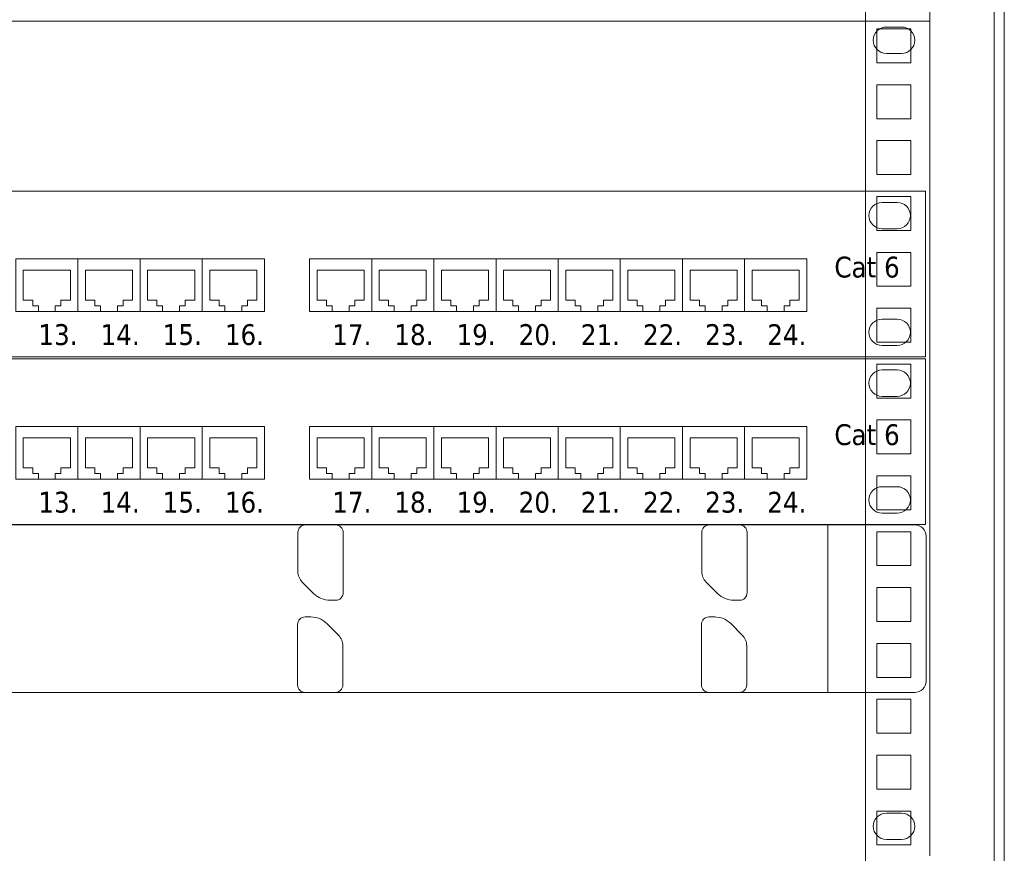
# Model space of a CAD drawing. Header units: millimetres. Extents: x 262469 to 275208, y -32539 to 9411.
# Tile 399 of 428: x 268158 to 268276, y -6681 to -6581. Entities that reach past the tile are written whole.
import ezdxf
from ezdxf.enums import TextEntityAlignment as Align

# ---------------------------------------------------------------- set-up
doc = ezdxf.new("R2010")
doc.units = ezdxf.units.MM
doc.header["$LTSCALE"] = 100
doc.layers.get('0').update_dxf_attribs({"color": 8})
doc.layers.add('$ IE_TELETECHNIKA', color=5, linetype='Continuous', lineweight=30)
doc.layers.add('MMC', color=8, linetype='Continuous', lineweight=5)
doc.styles.add('TAHOMA', font='tahoma.ttf', dxfattribs={"width": 0.85})

# ---------------------------------------------------------------- blocks, each defined once
blk = doc.blocks.new('5_8552')
at = {"color": 7, "linetype": 'Continuous', "lineweight": 0}
for p, q in [((95.1, 2), (94.3, 2)), ((94.3, 0.6), (95.1, 0.6))]:
    blk.add_line(p, q, dxfattribs=at)
for centre, start, end in [((94.3, 1.3), 90, 180), ((95.1, 1.3), 0, 90), ((94.3, 1.3), 180, 270), ((95.1, 1.3), 270, 0)]:
    blk.add_arc(centre, 0.7, start, end, dxfattribs=at)
blk = doc.blocks.new('5_8551')
blk.add_blockref('5_8552', (0, 0))
blk = doc.blocks.new('5_8554')
at = {"color": 7, "linetype": 'Continuous', "lineweight": 0}
for p, q in [((94.3, 8.2), (95.1, 8.2)), ((95.1, 6.8), (94.3, 6.8))]:
    blk.add_line(p, q, dxfattribs=at)
for centre, start, end in [((94.3, 7.5), 90, 180), ((95.1, 7.5), 0, 90), ((94.3, 7.5), 180, 270), ((95.1, 7.5), 270, 0)]:
    blk.add_arc(centre, 0.7, start, end, dxfattribs=at)
blk = doc.blocks.new('5_8553')
blk.add_blockref('5_8554', (0, 0))
blk = doc.blocks.new('5_8556')
at = {"color": 7, "linetype": 'Continuous', "lineweight": 0}
for p, q in [((0, 8.8), (96.6, 8.8)), ((96.6, 8.8), (96.6, 0)), ((96.6, 0), (0, 0))]:
    blk.add_line(p, q, dxfattribs=at)
blk = doc.blocks.new('5_8555')
blk.add_blockref('5_8556', (0, 0))
blk = doc.blocks.new('5_8558')
at = {"color": 7, "linetype": 'Continuous', "lineweight": 0}
for p, q in [((87.4, 3), (87.4, 4.6)), ((87.4, 4.6), (89.9, 4.6)), ((89.9, 4.6), (89.9, 3)), ((87.9, 3), (87.4, 3)), ((87.9, 2.7), (87.9, 3)), ((88.2, 2.7), (87.9, 2.7)), ((88.2, 2.4), (88.2, 2.7)), ((89.4, 2.7), (89.1, 2.7)), ((89.1, 2.7), (89.1, 2.4)), ((89.9, 3), (89.4, 3)), ((89.4, 3), (89.4, 2.7)), ((89.1, 2.4), (88.2, 2.4))]:
    blk.add_line(p, q, dxfattribs=at)
blk = doc.blocks.new('5_8557')
blk.add_blockref('5_8558', (0, 0))
blk = doc.blocks.new('5_8560')
at = {"color": 7, "linetype": 'Continuous', "lineweight": 0}
for p, q in [((87, 2.6), (87, 5.2)), ((87, 5.2), (88.65, 5.2)), ((88.65, 5.2), (90.3, 5.2)), ((90.3, 5.2), (90.3, 2.4)), ((87, 2.4), (87, 2.6)), ((90.3, 2.4), (87, 2.4))]:
    blk.add_line(p, q, dxfattribs=at)
blk = doc.blocks.new('5_8559')
blk.add_blockref('5_8560', (0, 0))
blk = doc.blocks.new('5_8562')
at = {"color": 7, "linetype": 'Continuous', "lineweight": 0}
for p, q in [((84.1, 3), (84.1, 4.6)), ((84.1, 4.6), (86.6, 4.6)), ((86.6, 4.6), (86.6, 3)), ((84.6, 3), (84.1, 3)), ((84.6, 2.7), (84.6, 3)), ((84.9, 2.7), (84.6, 2.7)), ((84.9, 2.4), (84.9, 2.7)), ((86.1, 2.7), (85.8, 2.7)), ((85.8, 2.7), (85.8, 2.4)), ((86.6, 3), (86.1, 3)), ((86.1, 3), (86.1, 2.7)), ((85.8, 2.4), (84.9, 2.4))]:
    blk.add_line(p, q, dxfattribs=at)
blk = doc.blocks.new('5_8561')
blk.add_blockref('5_8562', (0, 0))
blk = doc.blocks.new('5_8564')
at = {"color": 7, "linetype": 'Continuous', "lineweight": 0}
for p, q in [((83.7, 2.6), (83.7, 5.2)), ((83.7, 5.2), (85.35, 5.2)), ((85.35, 5.2), (87, 5.2)), ((87, 5.2), (87, 2.4)), ((83.7, 2.4), (83.7, 2.6)), ((87, 2.4), (83.7, 2.4))]:
    blk.add_line(p, q, dxfattribs=at)
blk = doc.blocks.new('5_8563')
blk.add_blockref('5_8564', (0, 0))
blk = doc.blocks.new('5_8566')
at = {"color": 7, "linetype": 'Continuous', "lineweight": 0}
for p, q in [((80.8, 3), (80.8, 4.6)), ((80.8, 4.6), (83.3, 4.6)), ((83.3, 4.6), (83.3, 3)), ((81.3, 3), (80.8, 3)), ((81.3, 2.7), (81.3, 3)), ((81.6, 2.7), (81.3, 2.7)), ((81.6, 2.4), (81.6, 2.7)), ((82.8, 2.7), (82.5, 2.7)), ((82.5, 2.7), (82.5, 2.4)), ((83.3, 3), (82.8, 3)), ((82.8, 3), (82.8, 2.7)), ((82.5, 2.4), (81.6, 2.4))]:
    blk.add_line(p, q, dxfattribs=at)
blk = doc.blocks.new('5_8565')
blk.add_blockref('5_8566', (0, 0))
blk = doc.blocks.new('5_8568')
at = {"color": 7, "linetype": 'Continuous', "lineweight": 0}
for p, q in [((80.4, 2.6), (80.4, 5.2)), ((80.4, 5.2), (82.05, 5.2)), ((82.05, 5.2), (83.7, 5.2)), ((83.7, 5.2), (83.7, 2.4)), ((80.4, 2.4), (80.4, 2.6)), ((83.7, 2.4), (80.4, 2.4))]:
    blk.add_line(p, q, dxfattribs=at)
blk = doc.blocks.new('5_8567')
blk.add_blockref('5_8568', (0, 0))
blk = doc.blocks.new('5_8570')
at = {"color": 7, "linetype": 'Continuous', "lineweight": 0}
for p, q in [((77.5, 3), (77.5, 4.6)), ((77.5, 4.6), (80, 4.6)), ((80, 4.6), (80, 3)), ((78, 3), (77.5, 3)), ((78, 2.7), (78, 3)), ((78.3, 2.7), (78, 2.7)), ((78.3, 2.4), (78.3, 2.7)), ((79.5, 2.7), (79.2, 2.7)), ((79.2, 2.7), (79.2, 2.4)), ((80, 3), (79.5, 3)), ((79.5, 3), (79.5, 2.7)), ((79.2, 2.4), (78.3, 2.4))]:
    blk.add_line(p, q, dxfattribs=at)
blk = doc.blocks.new('5_8569')
blk.add_blockref('5_8570', (0, 0))
blk = doc.blocks.new('5_8572')
at = {"color": 7, "linetype": 'Continuous', "lineweight": 0}
for p, q in [((77.1, 2.6), (77.1, 5.2)), ((77.1, 5.2), (78.75, 5.2)), ((78.75, 5.2), (80.4, 5.2)), ((80.4, 5.2), (80.4, 2.4)), ((77.1, 2.4), (77.1, 2.6)), ((80.4, 2.4), (77.1, 2.4))]:
    blk.add_line(p, q, dxfattribs=at)
blk = doc.blocks.new('5_8571')
blk.add_blockref('5_8572', (0, 0))
blk = doc.blocks.new('5_8574')
at = {"color": 7, "linetype": 'Continuous', "lineweight": 0}
for p, q in [((74.2, 3), (74.2, 4.6)), ((74.2, 4.6), (76.7, 4.6)), ((76.7, 4.6), (76.7, 3)), ((74.7, 3), (74.2, 3)), ((74.7, 2.7), (74.7, 3)), ((75, 2.7), (74.7, 2.7)), ((75, 2.4), (75, 2.7)), ((76.2, 2.7), (75.9, 2.7)), ((75.9, 2.7), (75.9, 2.4)), ((76.7, 3), (76.2, 3)), ((76.2, 3), (76.2, 2.7)), ((75.9, 2.4), (75, 2.4))]:
    blk.add_line(p, q, dxfattribs=at)
blk = doc.blocks.new('5_8573')
blk.add_blockref('5_8574', (0, 0))
blk = doc.blocks.new('5_8576')
at = {"color": 7, "linetype": 'Continuous', "lineweight": 0}
for p, q in [((73.8, 2.6), (73.8, 5.2)), ((73.8, 5.2), (75.45, 5.2)), ((75.45, 5.2), (77.1, 5.2)), ((77.1, 5.2), (77.1, 2.4)), ((73.8, 2.4), (73.8, 2.6)), ((77.1, 2.4), (73.8, 2.4))]:
    blk.add_line(p, q, dxfattribs=at)
blk = doc.blocks.new('5_8575')
blk.add_blockref('5_8576', (0, 0))
blk = doc.blocks.new('5_8578')
at = {"color": 7, "linetype": 'Continuous', "lineweight": 0}
for p, q in [((70.9, 3), (70.9, 4.6)), ((70.9, 4.6), (73.4, 4.6)), ((73.4, 4.6), (73.4, 3)), ((71.4, 3), (70.9, 3)), ((71.4, 2.7), (71.4, 3)), ((71.7, 2.7), (71.4, 2.7)), ((71.7, 2.4), (71.7, 2.7)), ((72.9, 2.7), (72.6, 2.7)), ((72.6, 2.7), (72.6, 2.4)), ((73.4, 3), (72.9, 3)), ((72.9, 3), (72.9, 2.7)), ((72.6, 2.4), (71.7, 2.4))]:
    blk.add_line(p, q, dxfattribs=at)
blk = doc.blocks.new('5_8577')
blk.add_blockref('5_8578', (0, 0))
blk = doc.blocks.new('5_8580')
at = {"color": 7, "linetype": 'Continuous', "lineweight": 0}
for p, q in [((70.5, 2.6), (70.5, 5.2)), ((70.5, 5.2), (72.15, 5.2)), ((72.15, 5.2), (73.8, 5.2)), ((73.8, 5.2), (73.8, 2.4)), ((70.5, 2.4), (70.5, 2.6)), ((73.8, 2.4), (70.5, 2.4))]:
    blk.add_line(p, q, dxfattribs=at)
blk = doc.blocks.new('5_8579')
blk.add_blockref('5_8580', (0, 0))
blk = doc.blocks.new('5_8582')
at = {"color": 7, "linetype": 'Continuous', "lineweight": 0}
for p, q in [((67.6, 3), (67.6, 4.6)), ((67.6, 4.6), (70.1, 4.6)), ((70.1, 4.6), (70.1, 3)), ((68.1, 3), (67.6, 3)), ((68.1, 2.7), (68.1, 3)), ((68.4, 2.7), (68.1, 2.7)), ((68.4, 2.4), (68.4, 2.7)), ((69.6, 2.7), (69.3, 2.7)), ((69.3, 2.7), (69.3, 2.4)), ((70.1, 3), (69.6, 3)), ((69.6, 3), (69.6, 2.7)), ((69.3, 2.4), (68.4, 2.4))]:
    blk.add_line(p, q, dxfattribs=at)
blk = doc.blocks.new('5_8581')
blk.add_blockref('5_8582', (0, 0))
blk = doc.blocks.new('5_8584')
at = {"color": 7, "linetype": 'Continuous', "lineweight": 0}
for p, q in [((67.2, 2.6), (67.2, 5.2)), ((67.2, 5.2), (68.85, 5.2)), ((68.85, 5.2), (70.5, 5.2)), ((70.5, 5.2), (70.5, 2.4)), ((67.2, 2.4), (67.2, 2.6)), ((70.5, 2.4), (67.2, 2.4))]:
    blk.add_line(p, q, dxfattribs=at)
blk = doc.blocks.new('5_8583')
blk.add_blockref('5_8584', (0, 0))
blk = doc.blocks.new('5_8586')
at = {"color": 7, "linetype": 'Continuous', "lineweight": 0}
for p, q in [((64.3, 3), (64.3, 4.6)), ((64.3, 4.6), (66.8, 4.6)), ((66.8, 4.6), (66.8, 3)), ((64.8, 3), (64.3, 3)), ((64.8, 2.7), (64.8, 3)), ((65.1, 2.7), (64.8, 2.7)), ((65.1, 2.4), (65.1, 2.7)), ((66.3, 2.7), (66, 2.7)), ((66, 2.7), (66, 2.4)), ((66.8, 3), (66.3, 3)), ((66.3, 3), (66.3, 2.7)), ((66, 2.4), (65.1, 2.4))]:
    blk.add_line(p, q, dxfattribs=at)
blk = doc.blocks.new('5_8585')
blk.add_blockref('5_8586', (0, 0))
blk = doc.blocks.new('5_8588')
at = {"color": 7, "linetype": 'Continuous', "lineweight": 0}
for p, q in [((63.9, 2.6), (63.9, 5.2)), ((63.9, 5.2), (65.55, 5.2)), ((65.55, 5.2), (67.2, 5.2)), ((67.2, 5.2), (67.2, 2.4)), ((63.9, 2.4), (63.9, 2.6)), ((67.2, 2.4), (63.9, 2.4))]:
    blk.add_line(p, q, dxfattribs=at)
blk = doc.blocks.new('5_8587')
blk.add_blockref('5_8588', (0, 0))
blk = doc.blocks.new('5_8590')
at = {"color": 7, "linetype": 'Continuous', "lineweight": 0}
for p, q in [((58.6, 3), (58.6, 4.6)), ((58.6, 4.6), (61.1, 4.6)), ((61.1, 4.6), (61.1, 3)), ((59.1, 3), (58.6, 3)), ((59.1, 2.7), (59.1, 3)), ((59.4, 2.7), (59.1, 2.7)), ((59.4, 2.4), (59.4, 2.7)), ((60.6, 2.7), (60.3, 2.7)), ((60.3, 2.7), (60.3, 2.4)), ((61.1, 3), (60.6, 3)), ((60.6, 3), (60.6, 2.7)), ((60.3, 2.4), (59.4, 2.4))]:
    blk.add_line(p, q, dxfattribs=at)
blk = doc.blocks.new('5_8589')
blk.add_blockref('5_8590', (0, 0))
blk = doc.blocks.new('5_8592')
at = {"color": 7, "linetype": 'Continuous', "lineweight": 0}
for p, q in [((58.2, 2.6), (58.2, 5.2)), ((58.2, 5.2), (59.85, 5.2)), ((59.85, 5.2), (61.5, 5.2)), ((61.5, 5.2), (61.5, 2.4)), ((58.2, 2.4), (58.2, 2.6)), ((61.5, 2.4), (58.2, 2.4))]:
    blk.add_line(p, q, dxfattribs=at)
blk = doc.blocks.new('5_8591')
blk.add_blockref('5_8592', (0, 0))
blk = doc.blocks.new('5_8594')
at = {"color": 7, "linetype": 'Continuous', "lineweight": 0}
for p, q in [((55.3, 3), (55.3, 4.6)), ((55.3, 4.6), (57.8, 4.6)), ((57.8, 4.6), (57.8, 3)), ((55.8, 3), (55.3, 3)), ((55.8, 2.7), (55.8, 3)), ((56.1, 2.7), (55.8, 2.7)), ((56.1, 2.4), (56.1, 2.7)), ((57.3, 2.7), (57, 2.7)), ((57, 2.7), (57, 2.4)), ((57.8, 3), (57.3, 3)), ((57.3, 3), (57.3, 2.7)), ((57, 2.4), (56.1, 2.4))]:
    blk.add_line(p, q, dxfattribs=at)
blk = doc.blocks.new('5_8593')
blk.add_blockref('5_8594', (0, 0))
blk = doc.blocks.new('5_8596')
at = {"color": 7, "linetype": 'Continuous', "lineweight": 0}
for p, q in [((54.9, 2.6), (54.9, 5.2)), ((54.9, 5.2), (56.55, 5.2)), ((56.55, 5.2), (58.2, 5.2)), ((58.2, 5.2), (58.2, 2.4)), ((54.9, 2.4), (54.9, 2.6)), ((58.2, 2.4), (54.9, 2.4))]:
    blk.add_line(p, q, dxfattribs=at)
blk = doc.blocks.new('5_8595')
blk.add_blockref('5_8596', (0, 0))
blk = doc.blocks.new('5_8598')
at = {"color": 7, "linetype": 'Continuous', "lineweight": 0}
for p, q in [((52, 3), (52, 4.6)), ((52, 4.6), (54.5, 4.6)), ((54.5, 4.6), (54.5, 3)), ((52.5, 3), (52, 3)), ((52.5, 2.7), (52.5, 3)), ((52.8, 2.7), (52.5, 2.7)), ((52.8, 2.4), (52.8, 2.7)), ((54, 2.7), (53.7, 2.7)), ((53.7, 2.7), (53.7, 2.4)), ((54.5, 3), (54, 3)), ((54, 3), (54, 2.7)), ((53.7, 2.4), (52.8, 2.4))]:
    blk.add_line(p, q, dxfattribs=at)
blk = doc.blocks.new('5_8597')
blk.add_blockref('5_8598', (0, 0))
blk = doc.blocks.new('5_8600')
at = {"color": 7, "linetype": 'Continuous', "lineweight": 0}
for p, q in [((51.6, 2.6), (51.6, 5.2)), ((51.6, 5.2), (53.25, 5.2)), ((53.25, 5.2), (54.9, 5.2)), ((54.9, 5.2), (54.9, 2.4)), ((51.6, 2.4), (51.6, 2.6)), ((54.9, 2.4), (51.6, 2.4))]:
    blk.add_line(p, q, dxfattribs=at)
blk = doc.blocks.new('5_8599')
blk.add_blockref('5_8600', (0, 0))
blk = doc.blocks.new('5_8602')
at = {"color": 7, "linetype": 'Continuous', "lineweight": 0}
for p, q in [((48.7, 3), (48.7, 4.6)), ((48.7, 4.6), (51.2, 4.6)), ((51.2, 4.6), (51.2, 3)), ((49.2, 3), (48.7, 3)), ((49.2, 2.7), (49.2, 3)), ((49.5, 2.7), (49.2, 2.7)), ((49.5, 2.4), (49.5, 2.7)), ((50.7, 2.7), (50.4, 2.7)), ((50.4, 2.7), (50.4, 2.4)), ((51.2, 3), (50.7, 3)), ((50.7, 3), (50.7, 2.7)), ((50.4, 2.4), (49.5, 2.4))]:
    blk.add_line(p, q, dxfattribs=at)
blk = doc.blocks.new('5_8601')
blk.add_blockref('5_8602', (0, 0))
blk = doc.blocks.new('5_8604')
at = {"color": 7, "linetype": 'Continuous', "lineweight": 0}
for p, q in [((48.3, 2.6), (48.3, 5.2)), ((48.3, 5.2), (49.95, 5.2)), ((49.95, 5.2), (51.6, 5.2)), ((51.6, 5.2), (51.6, 2.4)), ((48.3, 2.4), (48.3, 2.6)), ((51.6, 2.4), (48.3, 2.4))]:
    blk.add_line(p, q, dxfattribs=at)
blk = doc.blocks.new('5_8603')
blk.add_blockref('5_8604', (0, 0))
blk = doc.blocks.new('5_8546')
for name in ['5_8555', '5_8553', '5_8603', '5_8599', '5_8595', '5_8591', '5_8587', '5_8583', '5_8579', '5_8575', '5_8571', '5_8567', '5_8563', '5_8559', '5_8601', '5_8597', '5_8593', '5_8589', '5_8585', '5_8581', '5_8577', '5_8573', '5_8569', '5_8565', '5_8561', '5_8557', '5_8551']:
    blk.add_blockref(name, (0, 0))
at = {"color": 7, "style": 'TAHOMA'}
for s, p in [('Cat 6', (91.764, 5.319)), ('13.', (49.504, 1.733)), ('14.', (52.804, 1.729)), ('15.', (56.104, 1.733)), ('16.', (59.404, 1.733)), ('17.', (65.104, 1.729)), ('18.', (68.404, 1.733)), ('19.', (71.704, 1.733)), ('20.', (75.004, 1.733)), ('21.', (78.304, 1.729)), ('22.', (81.604, 1.729)), ('23.', (84.904, 1.733)), ('24.', (88.204, 1.729))]:
    blk.add_text(s, height=1.1074, dxfattribs=at).set_placement(p, align=Align.TOP_LEFT)
blk = doc.blocks.new('5_8714')
at = {"layer": 'MMC', "color": 7, "linetype": 'Continuous', "lineweight": 5}
for p, q in [((6.5119, 0.888), (6.3519, 0.888)), ((6.3119, 0.848), (6.3119, 0.6411)), ((6.5519, 0.528), (6.5519, 0.848)), ((6.3353, 0.5846), (6.3968, 0.5231)), ((6.4816, 0.488), (6.5119, 0.488))]:
    blk.add_line(p, q, dxfattribs=at)
for centre, radius, start, end in [((6.3519, 0.848), 0.04, 90, 180), ((6.5119, 0.848), 0.04, 0, 90), ((6.3919, 0.6411), 0.08, 180, 225), ((6.4816, 0.608), 0.12, 225, 270), ((6.5119, 0.528), 0.04, 270, 0)]:
    blk.add_arc(centre, radius, start, end, dxfattribs=at)
blk = doc.blocks.new('5_8713')
blk.add_blockref('5_8714', (0, 0))
blk = doc.blocks.new('5_8716')
at = {"layer": 'MMC', "color": 7, "linetype": 'Continuous', "lineweight": 5}
for p, q in [((6.3803, 0.4), (6.35, 0.4)), ((6.31, 0.36), (6.31, 0.04)), ((6.5266, 0.3034), (6.4651, 0.3649)), ((6.55, 0.04), (6.55, 0.2469)), ((6.35, 0), (6.51, 0))]:
    blk.add_line(p, q, dxfattribs=at)
for centre, radius, start, end in [((6.35, 0.36), 0.04, 90, 180), ((6.3803, 0.28), 0.12, 45, 90), ((6.47, 0.2469), 0.08, 0, 45), ((6.35, 0.04), 0.04, 180, 270), ((6.51, 0.04), 0.04, 270, 0)]:
    blk.add_arc(centre, radius, start, end, dxfattribs=at)
blk = doc.blocks.new('5_8715')
blk.add_blockref('5_8716', (0, 0))
blk = doc.blocks.new('5_8718')
at = {"layer": 'MMC', "color": 7, "linetype": 'Continuous', "lineweight": 5}
for p, q in [((8.6519, 0.888), (8.4919, 0.888)), ((8.4519, 0.848), (8.4519, 0.6411)), ((8.6919, 0.528), (8.6919, 0.848)), ((8.4753, 0.5846), (8.5368, 0.5231)), ((8.6216, 0.488), (8.6519, 0.488))]:
    blk.add_line(p, q, dxfattribs=at)
for centre, radius, start, end in [((8.4919, 0.848), 0.04, 90, 180), ((8.6519, 0.848), 0.04, 0, 90), ((8.5319, 0.6411), 0.08, 180, 225), ((8.6216, 0.608), 0.12, 225, 270), ((8.6519, 0.528), 0.04, 270, 0)]:
    blk.add_arc(centre, radius, start, end, dxfattribs=at)
blk = doc.blocks.new('5_8717')
blk.add_blockref('5_8718', (0, 0))
blk = doc.blocks.new('5_8720')
at = {"layer": 'MMC', "color": 7, "linetype": 'Continuous', "lineweight": 5}
for p, q in [((8.5203, 0.4), (8.49, 0.4)), ((8.45, 0.36), (8.45, 0.04)), ((8.6666, 0.3034), (8.6051, 0.3649)), ((8.69, 0.04), (8.69, 0.2469)), ((8.49, 0), (8.65, 0))]:
    blk.add_line(p, q, dxfattribs=at)
for centre, radius, start, end in [((8.49, 0.36), 0.04, 90, 180), ((8.5203, 0.28), 0.12, 45, 90), ((8.61, 0.2469), 0.08, 0, 45), ((8.49, 0.04), 0.04, 180, 270), ((8.65, 0.04), 0.04, 270, 0)]:
    blk.add_arc(centre, radius, start, end, dxfattribs=at)
blk = doc.blocks.new('5_8719')
blk.add_blockref('5_8720', (0, 0))
blk = doc.blocks.new('5_8730')
at = {"layer": 'MMC', "color": 7, "linetype": 'Continuous', "lineweight": 5}
for p, q in [((9.12, 0.888), (0.52, 0.888)), ((9.12, 0), (9.12, 0.888)), ((0.52, 0), (9.12, 0))]:
    blk.add_line(p, q, dxfattribs=at)
blk = doc.blocks.new('5_8729')
blk.add_blockref('5_8730', (0, 0))
blk = doc.blocks.new('5_8732')
at = {"layer": 'MMC', "color": 7, "linetype": 'Continuous', "lineweight": 5}
for p, q in [((9.12, 0), (9.12, 0.888)), ((9.12, 0.888), (9.58, 0.888)), ((9.64, 0.828), (9.64, 0.06)), ((9.58, 0), (9.12, 0))]:
    blk.add_line(p, q, dxfattribs=at)
for centre, start, end in [((9.58, 0.828), 0, 90), ((9.58, 0.06), 270, 0)]:
    blk.add_arc(centre, 0.06, start, end, dxfattribs=at)
blk = doc.blocks.new('5_8731')
blk.add_blockref('5_8732', (0, 0))
blk = doc.blocks.new('5_8712')
for name in ['5_8729', '5_8713', '5_8717', '5_8731', '5_8715', '5_8719']:
    blk.add_blockref(name, (0, 0))
blk = doc.blocks.new('5_8814')
at = {"layer": 'MMC', "color": 7, "linetype": 'Continuous', "lineweight": 5}
for p, q in [((1031.61, -305.531), (1031.61, -303.292)), ((1031.61, -303.292), (1033.85, -303.292)), ((1033.85, -303.292), (1033.85, -305.531)), ((1033.85, -305.531), (1031.61, -305.531))]:
    blk.add_line(p, q, dxfattribs=at)
blk = doc.blocks.new('5_27323')
blk.add_blockref('5_8814', (0, 0))
blk = doc.blocks.new('5_8816')
at = {"layer": 'MMC', "color": 7, "linetype": 'Continuous', "lineweight": 5}
for p, q in [((1031.61, -309.214), (1031.61, -306.975)), ((1031.61, -306.975), (1033.85, -306.975)), ((1033.85, -306.975), (1033.85, -309.214)), ((1033.85, -309.214), (1031.61, -309.214))]:
    blk.add_line(p, q, dxfattribs=at)
blk = doc.blocks.new('5_27324')
blk.add_blockref('5_8816', (0, 0))
blk = doc.blocks.new('5_8818')
at = {"layer": 'MMC', "color": 7, "linetype": 'Continuous', "lineweight": 5}
for p, q in [((1031.61, -312.897), (1031.61, -310.657)), ((1031.61, -310.657), (1033.85, -310.657)), ((1033.85, -310.657), (1033.85, -312.897)), ((1033.85, -312.897), (1031.61, -312.897))]:
    blk.add_line(p, q, dxfattribs=at)
blk = doc.blocks.new('5_27325')
blk.add_blockref('5_8818', (0, 0))
blk = doc.blocks.new('5_8826')
at = {"layer": 'MMC', "color": 7, "linetype": 'Continuous', "lineweight": 5}
for p, q in [((1031.61, -294.483), (1031.61, -292.244)), ((1031.61, -292.244), (1033.85, -292.244)), ((1033.85, -292.244), (1033.85, -294.483)), ((1033.85, -294.483), (1031.61, -294.483))]:
    blk.add_line(p, q, dxfattribs=at)
blk = doc.blocks.new('5_27329')
blk.add_blockref('5_8826', (0, 0))
blk = doc.blocks.new('5_8828')
at = {"layer": 'MMC', "color": 7, "linetype": 'Continuous', "lineweight": 5}
for p, q in [((1031.61, -298.166), (1031.61, -295.926)), ((1031.61, -295.926), (1033.85, -295.926)), ((1033.85, -295.926), (1033.85, -298.166)), ((1033.85, -298.166), (1031.61, -298.166))]:
    blk.add_line(p, q, dxfattribs=at)
blk = doc.blocks.new('5_27330')
blk.add_blockref('5_8828', (0, 0))
blk = doc.blocks.new('5_8830')
at = {"layer": 'MMC', "color": 7, "linetype": 'Continuous', "lineweight": 5}
for p, q in [((1031.61, -301.849), (1031.61, -299.609)), ((1031.61, -299.609), (1033.85, -299.609)), ((1033.85, -299.609), (1033.85, -301.849)), ((1033.85, -301.849), (1031.61, -301.849))]:
    blk.add_line(p, q, dxfattribs=at)
blk = doc.blocks.new('5_27331')
blk.add_blockref('5_8830', (0, 0))
blk = doc.blocks.new('5_8838')
at = {"layer": 'MMC', "color": 7, "linetype": 'Continuous', "lineweight": 5}
for p, q in [((1031.61, -283.435), (1031.61, -281.196)), ((1031.61, -281.196), (1033.85, -281.196)), ((1033.85, -281.196), (1033.85, -283.435)), ((1033.85, -283.435), (1031.61, -283.435))]:
    blk.add_line(p, q, dxfattribs=at)
blk = doc.blocks.new('5_27335')
blk.add_blockref('5_8838', (0, 0))
blk = doc.blocks.new('5_8840')
at = {"layer": 'MMC', "color": 7, "linetype": 'Continuous', "lineweight": 5}
for p, q in [((1031.61, -287.118), (1031.61, -284.878)), ((1031.61, -284.878), (1033.85, -284.878)), ((1033.85, -284.878), (1033.85, -287.118)), ((1033.85, -287.118), (1031.61, -287.118))]:
    blk.add_line(p, q, dxfattribs=at)
blk = doc.blocks.new('5_27336')
blk.add_blockref('5_8840', (0, 0))
blk = doc.blocks.new('5_8842')
at = {"layer": 'MMC', "color": 7, "linetype": 'Continuous', "lineweight": 5}
for p, q in [((1031.61, -290.801), (1031.61, -288.561)), ((1031.61, -288.561), (1033.85, -288.561)), ((1033.85, -288.561), (1033.85, -290.801)), ((1033.85, -290.801), (1031.61, -290.801))]:
    blk.add_line(p, q, dxfattribs=at)
blk = doc.blocks.new('5_27337')
blk.add_blockref('5_8842', (0, 0))
blk = doc.blocks.new('5_8850')
at = {"layer": 'MMC', "color": 7, "linetype": 'Continuous', "lineweight": 5}
for p, q in [((1031.61, -272.387), (1031.61, -270.148)), ((1031.61, -270.148), (1033.85, -270.148)), ((1033.85, -270.148), (1033.85, -272.387)), ((1033.85, -272.387), (1031.61, -272.387))]:
    blk.add_line(p, q, dxfattribs=at)
blk = doc.blocks.new('5_27341')
blk.add_blockref('5_8850', (0, 0))
blk = doc.blocks.new('5_8852')
at = {"layer": 'MMC', "color": 7, "linetype": 'Continuous', "lineweight": 5}
for p, q in [((1031.61, -276.07), (1031.61, -273.83)), ((1031.61, -273.83), (1033.85, -273.83)), ((1033.85, -273.83), (1033.85, -276.07)), ((1033.85, -276.07), (1031.61, -276.07))]:
    blk.add_line(p, q, dxfattribs=at)
blk = doc.blocks.new('5_27342')
blk.add_blockref('5_8852', (0, 0))
blk = doc.blocks.new('5_8854')
at = {"layer": 'MMC', "color": 7, "linetype": 'Continuous', "lineweight": 5}
for p, q in [((1031.61, -279.752), (1031.61, -277.513)), ((1031.61, -277.513), (1033.85, -277.513)), ((1033.85, -277.513), (1033.85, -279.752)), ((1033.85, -279.752), (1031.61, -279.752))]:
    blk.add_line(p, q, dxfattribs=at)
blk = doc.blocks.new('5_27343')
blk.add_blockref('5_8854', (0, 0))
blk = doc.blocks.new('5_8862')
at = {"layer": 'MMC', "color": 7, "linetype": 'Continuous', "lineweight": 5}
for p, q in [((1031.61, -261.339), (1031.61, -259.099)), ((1031.61, -259.099), (1033.85, -259.099)), ((1033.85, -259.099), (1033.85, -261.339)), ((1033.85, -261.339), (1031.61, -261.339))]:
    blk.add_line(p, q, dxfattribs=at)
blk = doc.blocks.new('5_27347')
blk.add_blockref('5_8862', (0, 0))
blk = doc.blocks.new('5_8864')
at = {"layer": 'MMC', "color": 7, "linetype": 'Continuous', "lineweight": 5}
for p, q in [((1031.61, -265.022), (1031.61, -262.782)), ((1031.61, -262.782), (1033.85, -262.782)), ((1033.85, -262.782), (1033.85, -265.022)), ((1033.85, -265.022), (1031.61, -265.022))]:
    blk.add_line(p, q, dxfattribs=at)
blk = doc.blocks.new('5_27348')
blk.add_blockref('5_8864', (0, 0))
blk = doc.blocks.new('5_8866')
at = {"layer": 'MMC', "color": 7, "linetype": 'Continuous', "lineweight": 5}
for p, q in [((1031.61, -268.704), (1031.61, -266.465)), ((1031.61, -266.465), (1033.85, -266.465)), ((1033.85, -266.465), (1033.85, -268.704)), ((1033.85, -268.704), (1031.61, -268.704))]:
    blk.add_line(p, q, dxfattribs=at)
blk = doc.blocks.new('5_27349')
blk.add_blockref('5_8866', (0, 0))
blk = doc.blocks.new('5_8934')
at = {"layer": 'MMC', "color": 7, "linetype": 'Continuous', "lineweight": 5}
for p, q in [((1031.61, -261.339), (1031.61, -259.099)), ((1031.61, -259.099), (1033.85, -259.099)), ((1033.85, -259.099), (1033.85, -261.339)), ((1033.85, -261.339), (1031.61, -261.339))]:
    blk.add_line(p, q, dxfattribs=at)
blk = doc.blocks.new('5_27383')
blk.add_blockref('5_8934', (0, 0))
blk = doc.blocks.new('5_8936')
at = {"layer": 'MMC', "color": 7, "linetype": 'Continuous', "lineweight": 5}
for p, q in [((1031.61, -265.022), (1031.61, -262.782)), ((1031.61, -262.782), (1033.85, -262.782)), ((1033.85, -262.782), (1033.85, -265.022)), ((1033.85, -265.022), (1031.61, -265.022))]:
    blk.add_line(p, q, dxfattribs=at)
blk = doc.blocks.new('5_27384')
blk.add_blockref('5_8936', (0, 0))
blk = doc.blocks.new('5_8938')
at = {"layer": 'MMC', "color": 7, "linetype": 'Continuous', "lineweight": 5}
for p, q in [((1031.61, -268.704), (1031.61, -266.465)), ((1031.61, -266.465), (1033.85, -266.465)), ((1033.85, -266.465), (1033.85, -268.704)), ((1033.85, -268.704), (1031.61, -268.704))]:
    blk.add_line(p, q, dxfattribs=at)
blk = doc.blocks.new('5_27385')
blk.add_blockref('5_8938', (0, 0))
blk = doc.blocks.new('5_8962')
at = {"layer": 'MMC', "color": 7, "linetype": 'Continuous', "lineweight": 5}
for p, q in [((1031.61, -283.435), (1031.61, -281.196)), ((1031.61, -281.196), (1033.85, -281.196)), ((1033.85, -281.196), (1033.85, -283.435)), ((1033.85, -283.435), (1031.61, -283.435))]:
    blk.add_line(p, q, dxfattribs=at)
blk = doc.blocks.new('5_27397')
blk.add_blockref('5_8962', (0, 0))
blk = doc.blocks.new('5_8964')
at = {"layer": 'MMC', "color": 7, "linetype": 'Continuous', "lineweight": 5}
for p, q in [((1031.61, -287.118), (1031.61, -284.878)), ((1031.61, -284.878), (1033.85, -284.878)), ((1033.85, -284.878), (1033.85, -287.118)), ((1033.85, -287.118), (1031.61, -287.118))]:
    blk.add_line(p, q, dxfattribs=at)
blk = doc.blocks.new('5_27398')
blk.add_blockref('5_8964', (0, 0))
blk = doc.blocks.new('5_8966')
at = {"layer": 'MMC', "color": 7, "linetype": 'Continuous', "lineweight": 5}
for p, q in [((1031.61, -290.801), (1031.61, -288.561)), ((1031.61, -288.561), (1033.85, -288.561)), ((1033.85, -288.561), (1033.85, -290.801)), ((1033.85, -290.801), (1031.61, -290.801))]:
    blk.add_line(p, q, dxfattribs=at)
blk = doc.blocks.new('5_27399')
blk.add_blockref('5_8966', (0, 0))
blk = doc.blocks.new('5_8974')
at = {"layer": 'MMC', "color": 7, "linetype": 'Continuous', "lineweight": 5}
for p, q in [((1031.61, -272.387), (1031.61, -270.148)), ((1031.61, -270.148), (1033.85, -270.148)), ((1033.85, -270.148), (1033.85, -272.387)), ((1033.85, -272.387), (1031.61, -272.387))]:
    blk.add_line(p, q, dxfattribs=at)
blk = doc.blocks.new('5_27403')
blk.add_blockref('5_8974', (0, 0))
blk = doc.blocks.new('5_8976')
at = {"layer": 'MMC', "color": 7, "linetype": 'Continuous', "lineweight": 5}
for p, q in [((1031.61, -276.07), (1031.61, -273.83)), ((1031.61, -273.83), (1033.85, -273.83)), ((1033.85, -273.83), (1033.85, -276.07)), ((1033.85, -276.07), (1031.61, -276.07))]:
    blk.add_line(p, q, dxfattribs=at)
blk = doc.blocks.new('5_27404')
blk.add_blockref('5_8976', (0, 0))
blk = doc.blocks.new('5_8978')
at = {"layer": 'MMC', "color": 7, "linetype": 'Continuous', "lineweight": 5}
for p, q in [((1031.61, -279.752), (1031.61, -277.513)), ((1031.61, -277.513), (1033.85, -277.513)), ((1033.85, -277.513), (1033.85, -279.752)), ((1033.85, -279.752), (1031.61, -279.752))]:
    blk.add_line(p, q, dxfattribs=at)
blk = doc.blocks.new('5_27405')
blk.add_blockref('5_8978', (0, 0))
blk = doc.blocks.new('5_8982')
at = {"layer": 'MMC', "color": 7, "linetype": 'Continuous', "lineweight": 5}
for p, q in [((1031.61, -268.704), (1031.61, -266.465)), ((1031.61, -266.465), (1033.85, -266.465)), ((1033.85, -266.465), (1033.85, -268.704)), ((1033.85, -268.704), (1031.61, -268.704))]:
    blk.add_line(p, q, dxfattribs=at)
blk = doc.blocks.new('5_27407')
blk.add_blockref('5_8982', (0, 0))
blk = doc.blocks.new('5_8990')
at = {"layer": 'MMC', "color": 7, "linetype": 'Continuous', "lineweight": 5}
for p, q in [((1031.61, -305.531), (1031.61, -303.292)), ((1031.61, -303.292), (1033.85, -303.292)), ((1033.85, -303.292), (1033.85, -305.531)), ((1033.85, -305.531), (1031.61, -305.531))]:
    blk.add_line(p, q, dxfattribs=at)
blk = doc.blocks.new('5_27411')
blk.add_blockref('5_8990', (0, 0))
blk = doc.blocks.new('5_8992')
at = {"layer": 'MMC', "color": 7, "linetype": 'Continuous', "lineweight": 5}
for p, q in [((1031.61, -309.214), (1031.61, -306.975)), ((1031.61, -306.975), (1033.85, -306.975)), ((1033.85, -306.975), (1033.85, -309.214)), ((1033.85, -309.214), (1031.61, -309.214))]:
    blk.add_line(p, q, dxfattribs=at)
blk = doc.blocks.new('5_27412')
blk.add_blockref('5_8992', (0, 0))
blk = doc.blocks.new('5_8994')
at = {"layer": 'MMC', "color": 7, "linetype": 'Continuous', "lineweight": 5}
for p, q in [((1031.61, -312.897), (1031.61, -310.657)), ((1031.61, -310.657), (1033.85, -310.657)), ((1033.85, -310.657), (1033.85, -312.897)), ((1033.85, -312.897), (1031.61, -312.897))]:
    blk.add_line(p, q, dxfattribs=at)
blk = doc.blocks.new('5_27413')
blk.add_blockref('5_8994', (0, 0))
blk = doc.blocks.new('5_9002')
at = {"layer": 'MMC', "color": 7, "linetype": 'Continuous', "lineweight": 5}
for p, q in [((1031.61, -294.483), (1031.61, -292.244)), ((1031.61, -292.244), (1033.85, -292.244)), ((1033.85, -292.244), (1033.85, -294.483)), ((1033.85, -294.483), (1031.61, -294.483))]:
    blk.add_line(p, q, dxfattribs=at)
blk = doc.blocks.new('5_27417')
blk.add_blockref('5_9002', (0, 0))
blk = doc.blocks.new('5_9004')
at = {"layer": 'MMC', "color": 7, "linetype": 'Continuous', "lineweight": 5}
for p, q in [((1031.61, -298.166), (1031.61, -295.926)), ((1031.61, -295.926), (1033.85, -295.926)), ((1033.85, -295.926), (1033.85, -298.166)), ((1033.85, -298.166), (1031.61, -298.166))]:
    blk.add_line(p, q, dxfattribs=at)
blk = doc.blocks.new('5_27418')
blk.add_blockref('5_9004', (0, 0))
blk = doc.blocks.new('5_9006')
at = {"layer": 'MMC', "color": 7, "linetype": 'Continuous', "lineweight": 5}
for p, q in [((1031.61, -301.849), (1031.61, -299.609)), ((1031.61, -299.609), (1033.85, -299.609)), ((1033.85, -299.609), (1033.85, -301.849)), ((1033.85, -301.849), (1031.61, -301.849))]:
    blk.add_line(p, q, dxfattribs=at)
blk = doc.blocks.new('5_27419')
blk.add_blockref('5_9006', (0, 0))
blk = doc.blocks.new('5_9010')
at = {"layer": 'MMC', "color": 7, "linetype": 'Continuous', "lineweight": 5}
for p, q in [((1031.61, -290.801), (1031.61, -288.561)), ((1031.61, -288.561), (1033.85, -288.561)), ((1033.85, -288.561), (1033.85, -290.801)), ((1033.85, -290.801), (1031.61, -290.801))]:
    blk.add_line(p, q, dxfattribs=at)
blk = doc.blocks.new('5_27421')
blk.add_blockref('5_9010', (0, 0))
blk = doc.blocks.new('5_9038')
at = {"layer": 'MMC', "color": 7, "linetype": 'Continuous', "lineweight": 5}
for p, q in [((1031.61, -312.897), (1031.61, -310.657)), ((1031.61, -310.657), (1033.85, -310.657)), ((1033.85, -310.657), (1033.85, -312.897)), ((1033.85, -312.897), (1031.61, -312.897))]:
    blk.add_line(p, q, dxfattribs=at)
blk = doc.blocks.new('5_27435')
blk.add_blockref('5_9038', (0, 0))
blk = doc.blocks.new('5_9585')
at = {"color": 7, "linetype": 'Continuous', "lineweight": 0}
for p, q in [((1032.239, -258.978), (1033.232, -258.978)), ((1033.232, -260.716), (1032.239, -260.716))]:
    blk.add_line(p, q, dxfattribs=at)
for centre, start, end in [((1032.239, -259.847), 90, 180), ((1033.232, -259.847), 0, 90), ((1032.239, -259.847), 180, 270), ((1033.232, -259.847), 270, 0)]:
    blk.add_arc(centre, 0.869, start, end, dxfattribs=at)
blk = doc.blocks.new('5_27620')
blk.add_blockref('5_9585', (0, 0))
blk = doc.blocks.new('5_9587')
at = {"color": 7, "linetype": 'Continuous', "lineweight": 0}
for p, q in [((1033.232, -310.796), (1032.239, -310.796)), ((1032.239, -312.535), (1033.232, -312.535))]:
    blk.add_line(p, q, dxfattribs=at)
for centre, start, end in [((1032.239, -311.665), 90, 180), ((1033.232, -311.665), 0, 90), ((1032.239, -311.665), 180, 270), ((1033.232, -311.665), 270, 0)]:
    blk.add_arc(centre, 0.869, start, end, dxfattribs=at)
blk = doc.blocks.new('5_27621')
blk.add_blockref('5_9587', (0, 0))

msp = doc.modelspace()

# ---------------------------------------------------------------- linework, layer by layer
at = {"layer": '$ IE_TELETECHNIKA', "color": 7, "linetype": 'Continuous', "lineweight": 5}
for p, q in [((268276.07, -6512.14), (268276.07, -6871.44)), ((268259.46, -6520.91), (268259.48, -6843.19)), ((268274.83, -6520.91), (268274.87, -6852.28)), ((268267.15, -6601.2), (268267.15, -6581.13)), ((268267.15, -6601.2), (268267.15, -6581.13)), ((268267.15, -6621.27), (268267.15, -6601.2)), ((268267.15, -6621.27), (268267.15, -6601.2)), ((268267.15, -6641.34), (268267.15, -6621.27)), ((268267.15, -6641.34), (268267.15, -6621.27)), ((268267.15, -6661.41), (268267.15, -6641.34)), ((268267.15, -6661.41), (268267.15, -6641.34)), ((268267.15, -6681.48), (268267.15, -6661.41)), ((268267.15, -6681.48), (268267.15, -6661.41))]:
    msp.add_line(p, q, dxfattribs=at)
at = {"layer": '$ IE_TELETECHNIKA', "color": 7, "linetype": 'Continuous', "lineweight": 0}
for p, q in [((268267.15, -6520.91), (268267.15, -6620.92)), ((268267.07, -6581.51), (268049.27, -6581.51))]:
    msp.add_line(p, q, dxfattribs=at)

# ---------------------------------------------------------------- block references
at = {"layer": '$ IE_TELETECHNIKA'}
for name, p, xscale, yscale, zscale in [('5_27620', (266386.67, -6111.73), 1.816721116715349, 1.816721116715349, 1.816721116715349), ('5_27347', (266386.67, -6111.73), 1.816721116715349, 1.816721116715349, 1.816721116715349), ('5_27383', (266386.67, -6111.73), 1.816721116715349, 1.816721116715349, 1.816721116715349), ('5_27348', (266386.67, -6111.73), 1.816721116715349, 1.816721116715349, 1.816721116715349), ('5_27384', (266386.67, -6111.73), 1.816721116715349, 1.816721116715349, 1.816721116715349), ('5_27349', (266386.67, -6111.73), 1.816721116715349, 1.816721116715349, 1.816721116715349), ('5_27385', (266386.67, -6111.73), 1.816721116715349, 1.816721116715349, 1.816721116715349), ('5_27407', (266386.67, -6111.73), 1.816721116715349, 1.816721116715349, 1.816721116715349), ('5_8546', (268048.83, -6621.71), 2.254601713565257, 2.254601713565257, 2.254601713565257), ('5_27341', (266386.67, -6111.73), 1.816721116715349, 1.816721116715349, 1.816721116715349), ('5_27403', (266386.67, -6111.73), 1.816721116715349, 1.816721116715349, 1.816721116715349), ('5_27342', (266386.67, -6111.73), 1.816721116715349, 1.816721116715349, 1.816721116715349), ('5_27404', (266386.67, -6111.73), 1.816721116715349, 1.816721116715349, 1.816721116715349), ('5_27343', (266386.67, -6111.73), 1.816721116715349, 1.816721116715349, 1.816721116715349), ('5_27405', (266386.67, -6111.73), 1.816721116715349, 1.816721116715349, 1.816721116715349), ('5_8546', (268048.83, -6641.78), 2.254601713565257, 2.254601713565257, 2.254601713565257), ('5_27335', (266386.67, -6111.73), 1.816721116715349, 1.816721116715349, 1.816721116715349), ('5_27397', (266386.67, -6111.73), 1.816721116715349, 1.816721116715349, 1.816721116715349), ('5_27336', (266386.67, -6111.73), 1.816721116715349, 1.816721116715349, 1.816721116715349), ('5_27398', (266386.67, -6111.73), 1.816721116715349, 1.816721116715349, 1.816721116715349), ('5_27337', (266386.67, -6111.73), 1.816721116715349, 1.816721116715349, 1.816721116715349), ('5_27399', (266386.67, -6111.73), 1.816721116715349, 1.816721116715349, 1.816721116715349), ('5_27421', (266386.67, -6111.73), 1.816721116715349, 1.816721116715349, 1.816721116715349), ('5_8712', (268048.9, -6661.9), 22.59279310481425, 22.59279310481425, 22.59279310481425), ('5_27329', (266386.67, -6111.73), 1.816721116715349, 1.816721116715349, 1.816721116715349), ('5_27417', (266386.67, -6111.73), 1.816721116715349, 1.816721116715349, 1.816721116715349), ('5_27330', (266386.67, -6111.73), 1.816721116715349, 1.816721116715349, 1.816721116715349), ('5_27418', (266386.67, -6111.73), 1.816721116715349, 1.816721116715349, 1.816721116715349), ('5_27331', (266386.67, -6111.73), 1.816721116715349, 1.816721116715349, 1.816721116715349), ('5_27419', (266386.67, -6111.73), 1.816721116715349, 1.816721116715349, 1.816721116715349), ('5_27323', (266386.67, -6111.73), 1.816721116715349, 1.816721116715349, 1.816721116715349), ('5_27411', (266386.67, -6111.73), 1.816721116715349, 1.816721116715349, 1.816721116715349), ('5_27324', (266386.67, -6111.73), 1.816721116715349, 1.816721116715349, 1.816721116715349), ('5_27412', (266386.67, -6111.73), 1.816721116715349, 1.816721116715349, 1.816721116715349), ('5_27621', (266386.67, -6111.73), 1.816721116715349, 1.816721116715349, 1.816721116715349), ('5_27325', (266386.67, -6111.73), 1.816721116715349, 1.816721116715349, 1.816721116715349), ('5_27413', (266386.67, -6111.73), 1.816721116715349, 1.816721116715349, 1.816721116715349), ('5_27435', (266386.67, -6111.73), 1.816721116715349, 1.816721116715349, 1.816721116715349)]:
    msp.add_blockref(name, p, dxfattribs=dict(at, xscale=xscale, yscale=yscale, zscale=zscale))

doc.saveas('drawing.dxf')
